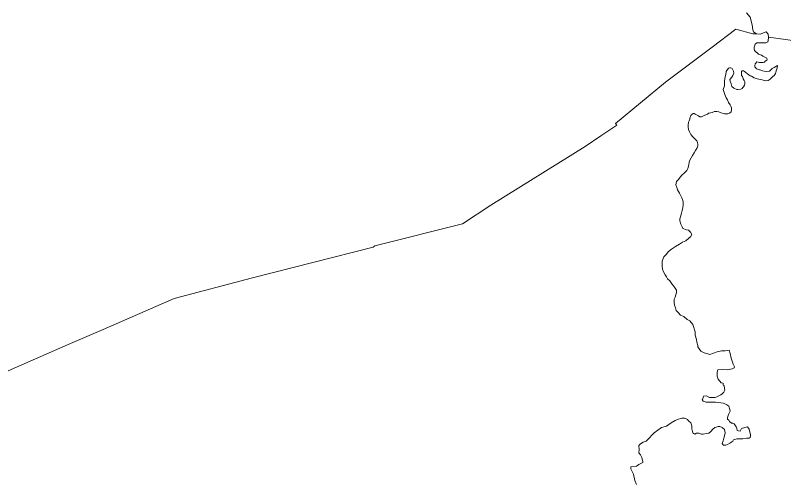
# Model space of a CAD drawing. Extents: x 369010 to 739155, y 6377141 to 6616555.
# Drawn here: x 574090 to 579296, y 6524129 to 6527285 of the extents above; entities that cross this region are included whole.
import ezdxf

# ---------------------------------------------------------------- set-up
doc = ezdxf.new("R2010")
doc.units = 0
doc.header["$LTSCALE"] = 40
doc.layers.add('1', color=7, linetype='Continuous', lineweight=13)

msp = doc.modelspace()

# ---------------------------------------------------------------- linework, layer by layer
at = {"layer": '1'}
for points in [[(573782.18, 6524766.25), (574448.83, 6525056.88), (574685.33, 6525159.16), (575165.96, 6525367.69), (575697.39, 6525509.03), (576513.33, 6525715.25), (576525.57, 6525726.01), (577119.73, 6525874.47), (577310.56, 6525999.42), (577951.06, 6526396.96), (578055.99, 6526469.29), (578164.89, 6526542.94), (578155.62, 6526553.2), (578496.23, 6526833.56), (578812.01, 6527070.89), (578972.05, 6527192.54), (579086.25, 6527160.1), (579111.08, 6527159.6), (579092.04, 6527173.34), (579086.75, 6527187.24), (579081.29, 6527221.01), (579069.04, 6527272.31), (579043.05, 6527302.93)], [(579043.05, 6527302.93), (579069.04, 6527272.31), (579081.29, 6527221.01), (579086.75, 6527187.24), (579092.04, 6527173.34), (579111.08, 6527159.6), (579136.07, 6527159.11), (579177.77, 6527174.66), (579191.84, 6527157.62), (579193.83, 6527136.76), (579553.63, 6527088.77)], [(579247.12, 6526916.97), (579251.75, 6526927.73), (579254.73, 6526945.94), (579242.65, 6526939.81), (579230.4, 6526932.2), (579218.16, 6526924.59), (579207.56, 6526914), (579199.95, 6526907.87), (579180.09, 6526904.73), (579163.38, 6526907.87), (579152.78, 6526909.36), (579146.66, 6526912.34), (579135.9, 6526915.49), (579132.92, 6526916.97), (579125.31, 6526918.46), (579111.57, 6526923.1), (579103.96, 6526932.2), (579100.98, 6526935.35), (579100.98, 6526944.45), (579102.47, 6526956.7), (579106.94, 6526962.65), (579113.06, 6526970.27), (579131.43, 6526965.8), (579143.51, 6526965.8), (579155.76, 6526965.8), (579166.35, 6526968.78), (579170.99, 6526974.9), (579181.58, 6526981.02), (579183.24, 6526985.49), (579181.58, 6526994.76), (579172.48, 6527000.89), (579163.38, 6527005.35), (579154.27, 6527009.99), (579146.66, 6527016.11), (579139.05, 6527019.09), (579125.31, 6527023.72), (579119.19, 6527029.85), (579105.45, 6527040.44), (579097.84, 6527046.56), (579094.86, 6527058.81), (579096.35, 6527070.89), (579100.98, 6527084.63), (579102.47, 6527090.75), (579113.06, 6527099.86), (579132.92, 6527099.86), (579145.17, 6527099.86), (579161.89, 6527099.86), (579173.97, 6527099.86), (579187.7, 6527105.98), (579190.85, 6527112.1), (579193.83, 6527136.76), (579191.84, 6527157.62), (579177.77, 6527174.66), (579136.07, 6527159.11), (579111.08, 6527159.6), (579086.25, 6527160.1), (578972.05, 6527192.54), (578812.01, 6527070.89), (578496.23, 6526833.56), (578155.62, 6526553.2), (578164.89, 6526542.94), (578055.99, 6526469.29), (577951.06, 6526396.96), (577310.56, 6525999.42), (577119.73, 6525874.47), (576525.57, 6525726.01), (576513.33, 6525715.25), (575697.39, 6525509.03), (575165.96, 6525367.69), (574685.33, 6525159.16), (574448.83, 6525056.88), (573782.18, 6524766.25)], [(579193.83, 6527136.76), (579190.85, 6527112.1), (579187.7, 6527105.98), (579173.97, 6527099.86), (579161.89, 6527099.86), (579145.17, 6527099.86), (579132.92, 6527099.86), (579113.06, 6527099.86), (579102.47, 6527090.75), (579100.98, 6527084.63), (579096.35, 6527070.89), (579094.86, 6527058.81), (579097.84, 6527046.56), (579105.45, 6527040.44), (579119.19, 6527029.85), (579125.31, 6527023.72), (579139.05, 6527019.09), (579146.66, 6527016.11), (579154.27, 6527009.99), (579163.38, 6527005.35), (579172.48, 6527000.89), (579181.58, 6526994.76), (579183.24, 6526985.49), (579181.58, 6526981.02), (579170.99, 6526974.9), (579166.35, 6526968.78), (579155.76, 6526965.8), (579143.51, 6526965.8), (579131.43, 6526965.8), (579113.06, 6526970.27), (579106.94, 6526962.65), (579102.47, 6526956.7), (579100.98, 6526944.45), (579100.98, 6526935.35), (579103.96, 6526932.2), (579111.57, 6526923.1), (579125.31, 6526918.46), (579132.92, 6526916.97), (579135.9, 6526915.49), (579146.66, 6526912.34), (579152.78, 6526909.36), (579163.38, 6526907.87), (579180.09, 6526904.73), (579199.95, 6526907.87), (579207.56, 6526914), (579218.16, 6526924.59), (579230.4, 6526932.2), (579242.65, 6526939.81), (579254.73, 6526945.94), (579251.75, 6526927.73), (579247.12, 6526916.97), (579242.65, 6526901.75), (579241.16, 6526892.65), (579236.53, 6526885.03), (579230.4, 6526877.42), (579221.3, 6526871.3), (579209.05, 6526857.56), (579204.59, 6526852.92), (579196.97, 6526848.46), (579190.85, 6526845.31), (579175.62, 6526842.33), (579163.38, 6526843.82), (579149.64, 6526848.46), (579128.29, 6526852.92), (579116.21, 6526856.07), (579108.59, 6526857.56), (579094.86, 6526862.03), (579078.14, 6526872.79), (579068.87, 6526875.76), (579059.77, 6526881.89), (579050.67, 6526889.5), (579038.42, 6526898.6), (579030.81, 6526904.73), (579023.19, 6526910.85), (579015.58, 6526910.85), (579010.95, 6526906.38), (579009.46, 6526894.14), (579009.46, 6526878.91), (579017.07, 6526871.3), (579021.7, 6526856.07), (579027.83, 6526843.82), (579032.3, 6526836.21), (579032.3, 6526823.96), (579029.32, 6526813.37), (579023.19, 6526801.12), (579020.21, 6526796.49), (579014.09, 6526790.53), (579004.99, 6526785.9), (578985.13, 6526784.41), (578979, 6526784.41), (578959.14, 6526792.02), (578945.57, 6526804.27), (578939.45, 6526822.47), (578933.32, 6526840.84), (578931.84, 6526851.44), (578943.92, 6526866.66), (578951.53, 6526877.42), (578959.14, 6526894.14), (578956.16, 6526907.87), (578947.06, 6526926.08)], [(579553.63, 6527088.77), (579193.83, 6527136.76)], [(578947.06, 6526926.08), (578942.43, 6526927.73), (578936.3, 6526929.22), (578928.69, 6526929.22), (578921.08, 6526927.73), (578918.1, 6526921.61), (578915.12, 6526918.46), (578905.85, 6526904.73), (578902.87, 6526885.03), (578896.75, 6526860.54), (578895.26, 6526836.21), (578893.77, 6526807.25), (578886.16, 6526782.92), (578896.75, 6526749.32), (578905.85, 6526727.97), (578915.12, 6526712.74), (578922.73, 6526696.03), (578933.32, 6526680.64), (578937.96, 6526671.53), (578942.43, 6526659.45), (578942.43, 6526647.2), (578940.94, 6526631.98), (578928.69, 6526622.87), (578916.61, 6526619.73), (578893.77, 6526619.73), (578866.3, 6526627.34), (578857.19, 6526631.98), (578843.46, 6526634.96), (578826.74, 6526634.96), (578811.51, 6526627.34), (578788.51, 6526622.87), (578779.41, 6526616.75), (578762.69, 6526610.63), (578752.1, 6526604.5), (578738.36, 6526598.38), (578727.6, 6526598.38), (578718.5, 6526604.5), (578709.4, 6526610.63), (578697.15, 6526616.75), (578689.54, 6526621.22), (578683.41, 6526621.22), (578674.31, 6526615.1), (578666.7, 6526607.48), (578660.57, 6526589.28), (578659.08, 6526581.66), (578654.45, 6526570.91), (578649.98, 6526561.8), (578649.15, 6526542.44), (578648.16, 6526528.54), (578650.31, 6526512.65), (578658.75, 6526495.77), (578667.19, 6526479.71), (578680.93, 6526462.83), (578692.68, 6526451.08), (578707.58, 6526435.19), (578712.87, 6526424.6), (578714.86, 6526411.86), (578714.86, 6526401.26), (578710.72, 6526387.53), (578697.98, 6526369.49), (578689.54, 6526354.59), (578677.79, 6526337.55), (578668.35, 6526320.66), (578660.91, 6526304.78), (578654.45, 6526292.03), (578653.46, 6526273.99), (578646.01, 6526248.5), (578638.56, 6526235.76), (578622.67, 6526216.73), (578605.79, 6526203.98), (578596.19, 6526192.23), (578580.3, 6526172.04), (578568.55, 6526160.46), (578565.41, 6526138.11), (578571.7, 6526120.07), (578576, 6526104.18), (578590.9, 6526080.85), (578605.79, 6526051.06), (578611.58, 6526031.2), (578615.72, 6526019.78), (578615.72, 6526002.23), (578611.58, 6525984.69), (578607.45, 6525965.16), (578604.47, 6525945.47), (578596.19, 6525921.8), (578592.06, 6525908.39), (578593.05, 6525894.99), (578599.34, 6525872.31), (578607.45, 6525853.78), (578611.58, 6525842.36), (578638.4, 6525833.09), (578650.81, 6525830.94), (578665.21, 6525816.54), (578672.49, 6525801.15), (578664.22, 6525785.59), (578654.95, 6525778.47), (578632.27, 6525758.78), (578610.59, 6525749.51), (578590.07, 6525736.1), (578562.1, 6525719.55)], [(578658.75, 6526495.77), (578650.31, 6526512.65), (578648.16, 6526528.54), (578649.15, 6526542.44), (578649.98, 6526561.8), (578654.45, 6526570.91), (578659.08, 6526581.66), (578660.57, 6526589.28), (578666.7, 6526607.48), (578674.31, 6526615.1), (578683.41, 6526621.22), (578689.54, 6526621.22), (578697.15, 6526616.75), (578709.4, 6526610.63), (578718.5, 6526604.5), (578727.6, 6526598.38), (578738.36, 6526598.38), (578752.1, 6526604.5), (578762.69, 6526610.63), (578779.41, 6526616.75), (578788.51, 6526622.87), (578811.51, 6526627.34), (578826.74, 6526634.96), (578843.46, 6526634.96), (578857.19, 6526631.98), (578866.3, 6526627.34), (578893.77, 6526619.73), (578916.61, 6526619.73), (578928.69, 6526622.87), (578940.94, 6526631.98), (578942.43, 6526647.2), (578942.43, 6526659.45), (578937.96, 6526671.53), (578933.32, 6526680.64), (578922.73, 6526696.03), (578915.12, 6526712.74), (578905.85, 6526727.97), (578896.75, 6526749.32), (578886.16, 6526782.92), (578893.77, 6526807.25), (578895.26, 6526836.21), (578896.75, 6526860.54), (578902.87, 6526885.03), (578905.85, 6526904.73), (578915.12, 6526918.46), (578918.1, 6526921.61), (578921.08, 6526927.73), (578928.69, 6526929.22), (578936.3, 6526929.22), (578942.43, 6526927.73), (578947.06, 6526926.08), (578956.16, 6526907.87), (578959.14, 6526894.14), (578951.53, 6526877.42), (578943.92, 6526866.66), (578931.84, 6526851.44), (578933.32, 6526840.84), (578939.45, 6526822.47), (578945.57, 6526804.27), (578959.14, 6526792.02), (578979, 6526784.41), (578985.13, 6526784.41), (579004.99, 6526785.9), (579014.09, 6526790.53), (579020.21, 6526796.49), (579023.19, 6526801.12), (579029.32, 6526813.37), (579032.3, 6526823.96), (579032.3, 6526836.21), (579027.83, 6526843.82), (579021.7, 6526856.07), (579017.07, 6526871.3), (579009.46, 6526878.91), (579009.46, 6526894.14), (579010.95, 6526906.38), (579015.58, 6526910.85), (579023.19, 6526910.85), (579030.81, 6526904.73), (579038.42, 6526898.6), (579050.67, 6526889.5), (579059.77, 6526881.89), (579068.87, 6526875.76), (579078.14, 6526872.79), (579094.86, 6526862.03), (579108.59, 6526857.56), (579116.21, 6526856.07), (579128.29, 6526852.92), (579149.64, 6526848.46), (579163.38, 6526843.82), (579175.62, 6526842.33), (579190.85, 6526845.31), (579196.97, 6526848.46), (579204.59, 6526852.92), (579209.05, 6526857.56), (579221.3, 6526871.3), (579230.4, 6526877.42), (579236.53, 6526885.03), (579241.16, 6526892.65), (579242.65, 6526901.75), (579247.12, 6526916.97)], [(578962.62, 6524904.78), (578952.52, 6524923.48), (578945.74, 6524943.84), (578938.95, 6524964.19), (578932.17, 6524996.47), (578925.38, 6525018.48), (578899.89, 6525015.17), (578874.41, 6525013.51), (578845.61, 6525006.73), (578796.45, 6524989.68), (578781.06, 6524994.81), (578757.39, 6524999.94), (578733.56, 6525011.69), (578723.47, 6525027.08), (578715.02, 6525040.66), (578713.2, 6525049.1), (578706.42, 6525072.93), (578704.76, 6525091.47), (578696.32, 6525120.43), (578696.32, 6525142.44), (578679.28, 6525193.42), (578660.74, 6525217.08), (578642.04, 6525227.34), (578620.03, 6525246.05), (578596.19, 6525256.14), (578579.31, 6525274.84), (578567.4, 6525286.76), (578562.26, 6525305.46), (578555.48, 6525324.16), (578553.82, 6525344.52), (578553.82, 6525364.88), (578560.61, 6525378.45), (578570.71, 6525408.9), (578569.05, 6525425.95), (578560.61, 6525437.87), (578550.35, 6525453.09), (578538.43, 6525468.32), (578524.86, 6525487.02), (578507.98, 6525502.25), (578501.19, 6525515.82), (578492.75, 6525529.55), (578480.67, 6525549.42), (578474.55, 6525565.97), (578473.55, 6525586.49), (578473.55, 6525605.02), (578473.55, 6525620.58), (578484.81, 6525650.54), (578499.21, 6525666.92), (578515.76, 6525687.61), (578535.29, 6525702.01), (578562.1, 6525719.55), (578590.07, 6525736.1), (578610.59, 6525749.51), (578632.27, 6525758.78), (578654.95, 6525778.47), (578664.22, 6525785.59), (578672.49, 6525801.15), (578665.21, 6525816.54), (578650.81, 6525830.94), (578638.4, 6525833.09), (578611.58, 6525842.36), (578607.45, 6525853.78), (578599.34, 6525872.31), (578593.05, 6525894.99), (578592.06, 6525908.39), (578596.19, 6525921.8), (578604.47, 6525945.47), (578607.45, 6525965.16), (578611.58, 6525984.69), (578615.72, 6526002.23), (578615.72, 6526019.78), (578611.58, 6526031.2), (578605.79, 6526051.06), (578590.9, 6526080.85), (578576, 6526104.18), (578571.7, 6526120.07), (578565.41, 6526138.11), (578568.55, 6526160.46), (578580.3, 6526172.04), (578596.19, 6526192.23), (578605.79, 6526203.98), (578622.67, 6526216.73), (578638.56, 6526235.76), (578646.01, 6526248.5), (578653.46, 6526273.99), (578654.45, 6526292.03), (578660.91, 6526304.78), (578668.35, 6526320.66), (578677.79, 6526337.55), (578689.54, 6526354.59), (578697.98, 6526369.49), (578710.72, 6526387.53), (578714.86, 6526401.26), (578714.86, 6526411.86), (578712.87, 6526424.6), (578707.58, 6526435.19), (578692.68, 6526451.08), (578680.93, 6526462.83), (578667.19, 6526479.71), (578658.75, 6526495.77)], [(578562.1, 6525719.55), (578535.29, 6525702.01), (578515.76, 6525687.61), (578499.21, 6525666.92), (578484.81, 6525650.54), (578473.55, 6525620.58), (578473.55, 6525605.02), (578473.55, 6525586.49), (578474.55, 6525565.97), (578480.67, 6525549.42), (578492.75, 6525529.55), (578501.19, 6525515.82), (578507.98, 6525502.25), (578524.86, 6525487.02), (578538.43, 6525468.32), (578550.35, 6525453.09), (578560.61, 6525437.87), (578569.05, 6525425.95), (578570.71, 6525408.9), (578560.61, 6525378.45), (578553.82, 6525364.88), (578553.82, 6525344.52), (578555.48, 6525324.16), (578562.26, 6525305.46), (578567.4, 6525286.76), (578579.31, 6525274.84), (578596.19, 6525256.14), (578620.03, 6525246.05), (578642.04, 6525227.34), (578660.74, 6525217.08), (578679.28, 6525193.42), (578696.32, 6525142.44), (578696.32, 6525120.43), (578704.76, 6525091.47), (578706.42, 6525072.93), (578713.2, 6525049.1), (578715.02, 6525040.66), (578723.47, 6525027.08), (578733.56, 6525011.69), (578757.39, 6524999.94), (578781.06, 6524994.81), (578796.45, 6524989.68), (578845.61, 6525006.73), (578874.41, 6525013.51), (578899.89, 6525015.17), (578925.38, 6525018.48), (578932.17, 6524996.47), (578938.95, 6524964.19), (578945.74, 6524943.84), (578952.52, 6524923.48), (578962.62, 6524904.78), (578960.96, 6524897.99), (578945.74, 6524892.86), (578915.12, 6524884.42), (578881.19, 6524887.9), (578850.74, 6524886.08), (578845.61, 6524869.19), (578845.61, 6524843.71), (578852.39, 6524823.35), (578872.58, 6524798.52), (578885.33, 6524795.05), (578885.33, 6524782.3), (578892.61, 6524778.66), (578894.43, 6524758.8), (578896.25, 6524747.88), (578890.79, 6524733.32), (578878.05, 6524722.56), (578869.11, 6524715.28), (578843.62, 6524702.53), (578831.04, 6524698.89), (578818.3, 6524697.07), (578803.9, 6524697.07), (578792.98, 6524698.89), (578773.12, 6524709.81), (578753.09, 6524707.99), (578751.27, 6524697.07), (578747.63, 6524689.95), (578744.15, 6524684.49), (578751.27, 6524673.57), (578771.3, 6524666.29), (578802.08, 6524666.29), (578834.68, 6524666.29), (578869.11, 6524662.64), (578888.97, 6524659.17), (578910.65, 6524648.25), (578925.21, 6524639.14), (578930.68, 6524617.46), (578932.33, 6524604.72), (578925.21, 6524588.5), (578919.75, 6524575.76), (578916.11, 6524561.36), (578916.11, 6524550.43), (578923.39, 6524544.97), (578928.86, 6524535.87), (578943.25, 6524525.11), (578950.54, 6524525.11), (578959.64, 6524519.65), (578974.04, 6524499.62), (578979.5, 6524488.87), (578981.32, 6524474.3)], [(578624.66, 6524557.72), (578629.96, 6524555.89), (578644.52, 6524548.61), (578651.8, 6524539.51), (578666.2, 6524526.93), (578673.48, 6524506.91), (578673.48, 6524487.05), (578680.77, 6524458.08), (578693.34, 6524448.98), (578704.27, 6524456.26), (578720.49, 6524456.26), (578725.95, 6524454.44), (578738.69, 6524448.98), (578751.27, 6524450.8), (578771.3, 6524454.44), (578789.34, 6524456.26), (578802.08, 6524467.02), (578816.48, 6524483.4), (578829.22, 6524494.33), (578838.33, 6524497.8), (578850.9, 6524501.44), (578863.65, 6524501.44), (578878.05, 6524494.33), (578894.43, 6524481.58), (578899.73, 6524458.08), (578898.07, 6524447.16), (578890.79, 6524423.66), (578885.33, 6524405.45), (578878.05, 6524387.41), (578888.97, 6524376.49), (578903.37, 6524376.49), (578916.11, 6524380.13), (578930.68, 6524389.23), (578950.54, 6524401.81), (578956, 6524410.91), (578977.68, 6524418.2), (578997.54, 6524418.2), (579019.39, 6524418.2), (579044.71, 6524421.84), (579062.75, 6524421.84), (579068.21, 6524427.13), (579071.85, 6524438.06), (579071.85, 6524447.16), (579066.39, 6524463.38), (579060.93, 6524483.4), (579050.17, 6524499.62), (579031.97, 6524495.98), (579010.28, 6524488.87), (579001.18, 6524470.66), (578988.6, 6524472.48), (578981.32, 6524474.3), (578979.5, 6524488.87), (578974.04, 6524499.62), (578959.64, 6524519.65), (578950.54, 6524525.11), (578943.25, 6524525.11), (578928.86, 6524535.87), (578923.39, 6524544.97), (578916.11, 6524550.43), (578916.11, 6524561.36), (578919.75, 6524575.76), (578925.21, 6524588.5), (578932.33, 6524604.72), (578930.68, 6524617.46), (578925.21, 6524639.14), (578910.65, 6524648.25), (578888.97, 6524659.17), (578869.11, 6524662.64), (578834.68, 6524666.29), (578802.08, 6524666.29), (578771.3, 6524666.29), (578751.27, 6524673.57), (578744.15, 6524684.49), (578747.63, 6524689.95), (578751.27, 6524697.07), (578753.09, 6524707.99), (578773.12, 6524709.81), (578792.98, 6524698.89), (578803.9, 6524697.07), (578818.3, 6524697.07), (578831.04, 6524698.89), (578843.62, 6524702.53), (578869.11, 6524715.28), (578878.05, 6524722.56), (578890.79, 6524733.32), (578896.25, 6524747.88), (578894.43, 6524758.8), (578892.61, 6524778.66), (578885.33, 6524782.3), (578885.33, 6524795.05), (578872.58, 6524798.52), (578852.39, 6524823.35), (578845.61, 6524843.71), (578845.61, 6524869.19), (578850.74, 6524886.08), (578881.19, 6524887.9), (578915.12, 6524884.42), (578945.74, 6524892.86), (578960.96, 6524897.99), (578962.62, 6524904.78)], [(578981.32, 6524474.3), (578988.6, 6524472.48), (579001.18, 6524470.66), (579010.28, 6524488.87), (579031.97, 6524495.98), (579050.17, 6524499.62), (579060.93, 6524483.4), (579066.39, 6524463.38), (579071.85, 6524447.16), (579071.85, 6524438.06), (579068.21, 6524427.13), (579062.75, 6524421.84), (579044.71, 6524421.84), (579019.39, 6524418.2), (578997.54, 6524418.2), (578977.68, 6524418.2), (578956, 6524410.91), (578950.54, 6524401.81), (578930.68, 6524389.23), (578916.11, 6524380.13), (578903.37, 6524376.49), (578888.97, 6524376.49), (578878.05, 6524387.41), (578885.33, 6524405.45), (578890.79, 6524423.66), (578898.07, 6524447.16), (578899.73, 6524458.08), (578894.43, 6524481.58), (578878.05, 6524494.33), (578863.65, 6524501.44), (578850.9, 6524501.44), (578838.33, 6524497.8), (578829.22, 6524494.33), (578816.48, 6524483.4), (578802.08, 6524467.02), (578789.34, 6524456.26), (578771.3, 6524454.44), (578751.27, 6524450.8), (578738.69, 6524448.98), (578725.95, 6524454.44), (578720.49, 6524456.26), (578704.27, 6524456.26), (578693.34, 6524448.98), (578680.77, 6524458.08), (578673.48, 6524487.05), (578673.48, 6524506.91), (578666.2, 6524526.93), (578651.8, 6524539.51), (578644.52, 6524548.61), (578629.96, 6524555.89), (578624.66, 6524557.72), (578606.45, 6524557.72), (578577.49, 6524548.61), (578561.27, 6524541.33), (578534.13, 6524526.93), (578501.52, 6524505.09), (578468.92, 6524494.33), (578417.45, 6524458.74), (578402.55, 6524444.01), (578387.82, 6524426.14), (578372.93, 6524411.41), (578364.16, 6524402.47), (578343.3, 6524396.51), (578325.59, 6524384.76), (578313.68, 6524372.85), (578316.66, 6524346.2), (578313.68, 6524322.53), (578325.59, 6524310.62), (578334.53, 6524292.91), (578337.51, 6524280.99), (578340.49, 6524266.1), (578340.49, 6524257.33), (578328.57, 6524251.37), (578313.68, 6524245.41), (578298.95, 6524233.49), (578260.39, 6524227.7), (578260.39, 6524215.78), (578278.26, 6524180.2), (578287.03, 6524135.85), (578298.95, 6524109.03)], [(578298.95, 6524109.03), (578287.03, 6524135.85), (578278.26, 6524180.2), (578260.39, 6524215.78), (578260.39, 6524227.7), (578298.95, 6524233.49), (578313.68, 6524245.41), (578328.57, 6524251.37), (578340.49, 6524257.33), (578340.49, 6524266.1), (578337.51, 6524280.99), (578334.53, 6524292.91), (578325.59, 6524310.62), (578313.68, 6524322.53), (578316.66, 6524346.2), (578313.68, 6524372.85), (578325.59, 6524384.76), (578343.3, 6524396.51), (578364.16, 6524402.47), (578372.93, 6524411.41), (578387.82, 6524426.14), (578402.55, 6524444.01), (578417.45, 6524458.74), (578468.92, 6524494.33), (578501.52, 6524505.09), (578534.13, 6524526.93), (578561.27, 6524541.33), (578577.49, 6524548.61), (578606.45, 6524557.72), (578624.66, 6524557.72)]]:
    msp.add_lwpolyline(points, dxfattribs=at)

doc.saveas('drawing.dxf')
